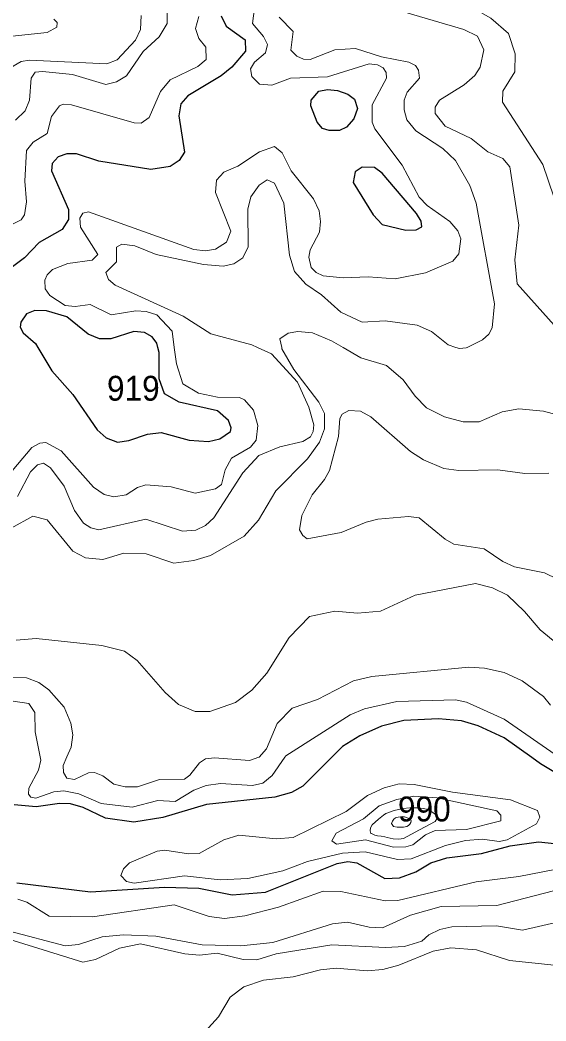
# Model space of a CAD drawing. Extents: x 473.9 to 500, y 7733.1 to 7760.8.
# Drawn here: x 487.572 to 489.264, y 7734.902 to 7738.123 of the extents above; entities that cross this region are included whole.
import ezdxf

# ---------------------------------------------------------------- set-up
doc = ezdxf.new("R2010")
doc.units = 0
doc.header["$LTSCALE"] = 0.032
doc.layers.add('1', color=7, linetype='Continuous', lineweight=25)
doc.layers.add('2', color=7, linetype='Continuous', lineweight=13)
doc.layers.add('21', color=7, linetype='Continuous')

msp = doc.modelspace()

# ---------------------------------------------------------------- linework, layer by layer
at = {"layer": '1'}
for points in [[(488.2196, 7738.1365), (488.2353, 7738.1033), (488.2966, 7738.0597), (488.298, 7738.0222), (488.2534, 7737.9714), (488.2188, 7737.9436), (488.1125, 7737.8788), (488.0893, 7737.8534), (488.0826, 7737.8144), (488.101, 7737.6979), (488.0845, 7737.6706), (488.0555, 7737.6518), (487.9935, 7737.6418), (487.8262, 7737.6692), (487.7538, 7737.6923), (487.7235, 7737.6919), (487.6956, 7737.6829), (487.6753, 7737.6607), (487.6741, 7737.638), (487.7286, 7737.513), (487.7278, 7737.481), (487.7084, 7737.4485), (487.6336, 7737.4065), (487.5872, 7737.358), (487.5483, 7737.3285)], [(489.3243, 7735.6821), (489.246, 7735.7291), (489.2177, 7735.7494), (489.1288, 7735.813), (489.0451, 7735.8513), (488.992, 7735.8673), (488.9184, 7735.8744), (488.8062, 7735.8688), (488.7347, 7735.8501), (488.6652, 7735.8193), (488.6094, 7735.7848), (488.5748, 7735.7504), (488.4818, 7735.6577), (488.4459, 7735.6365), (488.3922, 7735.6219), (488.1726, 7735.5979), (488.0317, 7735.5562), (487.9384, 7735.5417), (487.8477, 7735.5543), (487.7753, 7735.5882), (487.7345, 7735.6004), (487.6998, 7735.6019), (487.6242, 7735.5907), (487.5534, 7735.5977)], [(487.5622, 7735.3461), (487.7995, 7735.3173), (488.0375, 7735.3325), (488.1478, 7735.3286), (488.2546, 7735.3077), (488.3613, 7735.3167), (488.5923, 7735.4081), (488.6263, 7735.4152), (488.6554, 7735.4102), (488.7455, 7735.3606), (488.7927, 7735.3619), (488.8448, 7735.3821), (488.8938, 7735.4105), (488.9447, 7735.4263), (489.0566, 7735.4403), (489.1484, 7735.4655), (489.2397, 7735.478), (489.3113, 7735.4703)]]:
    msp.add_lwpolyline(points, dxfattribs=at)
for points in [[(488.5668, 7737.7669), (488.5455, 7737.7737), (488.528, 7737.7942), (488.5079, 7737.8466), (488.509, 7737.8651), (488.5328, 7737.8944), (488.5611, 7737.8996), (488.5938, 7737.8965), (488.6266, 7737.8841), (488.648, 7737.8678), (488.658, 7737.8377), (488.6455, 7737.8047), (488.6227, 7737.7778), (488.6002, 7737.7673)], [(488.8642, 7737.4569), (488.862, 7737.4757), (488.8475, 7737.5003), (488.737, 7737.6304), (488.7125, 7737.6488), (488.6727, 7737.6496), (488.6505, 7737.6346), (488.6434, 7737.5997), (488.708, 7737.496), (488.7364, 7737.4646), (488.8126, 7737.4464), (488.8462, 7737.448)], [(488.0196, 7737.0532), (488.0159, 7737.0693), (488.0129, 7737.0825), (487.9976, 7737.1037), (487.9731, 7737.1173), (487.938, 7737.1203), (487.8644, 7737.0968), (487.8283, 7737.0971), (487.7911, 7737.1118), (487.7231, 7737.1673), (487.658, 7737.1866), (487.6199, 7737.1882), (487.5936, 7737.1777), (487.5749, 7737.1509), (487.5731, 7737.1347), (487.5829, 7737.1159), (487.6226, 7737.0821), (487.6302, 7737.0693), (487.6748, 7736.9938), (487.7419, 7736.9176), (487.8208, 7736.8045), (487.8496, 7736.7787), (487.8861, 7736.7647), (487.9228, 7736.7698), (487.9828, 7736.7902), (488.0262, 7736.7957), (488.1167, 7736.7707), (488.178, 7736.767), (488.2151, 7736.775), (488.2492, 7736.7987), (488.2518, 7736.8104), (488.2426, 7736.8344), (488.2073, 7736.8648), (488.0847, 7736.893), (488.0371, 7736.9195), (488.0195, 7736.9679)]]:
    msp.add_lwpolyline(points, close=True, dxfattribs=at)
at = {"layer": '2'}
for points in [[(488.4781, 7738.2504), (488.5838, 7738.2504), (488.6926, 7738.2662), (488.7387, 7738.2664), (488.7889, 7738.2566), (489.0065, 7738.1735), (489.0864, 7738.1286), (489.143, 7738.0799), (489.1648, 7738.0144), (489.1631, 7737.9567), (489.1248, 7737.8942), (489.1243, 7737.8583), (489.2531, 7737.6578), (489.2884, 7737.5538)], [(488.7397, 7738.1684), (488.9991, 7738.0919), (489.0437, 7738.0711), (489.0642, 7738.0275), (489.052, 7737.9713), (489.0348, 7737.9445), (489.0011, 7737.9139), (488.9216, 7737.8648), (488.9071, 7737.8422), (488.9078, 7737.8223), (488.9398, 7737.7816), (489.0232, 7737.7414), (489.0767, 7737.6986), (489.1245, 7737.677), (489.1479, 7737.6507), (489.1767, 7737.4632), (489.1639, 7737.3509), (489.1714, 7737.2734), (489.354, 7737.0693)], [(487.5171, 7737.87), (487.5135, 7737.9234), (487.5228, 7737.9449), (487.5507, 7737.9748), (487.576, 7737.989), (487.6028, 7737.9939), (487.852, 7737.9817), (487.8851, 7737.9951), (487.9438, 7738.058), (487.9603, 7738.0919), (487.9619, 7738.137)], [(487.5487, 7737.4657), (487.576, 7737.4794), (487.5865, 7737.4963), (487.5929, 7737.5373), (487.5881, 7737.6048), (487.5937, 7737.7029), (487.6146, 7737.7302), (487.6597, 7737.7576), (487.6733, 7737.8122), (487.6999, 7737.8468), (487.7111, 7737.8524), (487.7385, 7737.85), (487.9395, 7737.7921), (487.962, 7737.7913), (487.9877, 7737.809), (488.0239, 7737.8926), (488.0552, 7737.9304), (488.1437, 7737.9738), (488.171, 7737.9963), (488.1694, 7738.0358), (488.1477, 7738.0639), (488.1364, 7738.0953), (488.1469, 7738.1338)], [(488.0461, 7738.1456), (488.0456, 7738.1121), (488.0204, 7738.0688), (487.968, 7738.0216), (487.9145, 7737.9435), (487.8825, 7737.9244), (487.8488, 7737.9159), (487.7411, 7737.9473), (487.6451, 7737.9577), (487.6211, 7737.955), (487.6082, 7737.936)], [(488.5016, 7736.8774), (488.4646, 7736.9577), (488.3808, 7737.0491), (488.336, 7737.0693), (488.3182, 7737.0773), (488.1859, 7737.1131), (488.0967, 7737.1694), (487.8785, 7737.2696), (487.8567, 7737.2874), (487.8488, 7737.3109), (487.8827, 7737.3447), (487.8831, 7737.3917), (487.8996, 7737.4013), (487.9411, 7737.3965), (488.0102, 7737.3687), (488.1629, 7737.3362), (488.2261, 7737.3313), (488.2604, 7737.3385), (488.2891, 7737.358), (488.3056, 7737.3925), (488.3045, 7737.5147), (488.3151, 7737.5538), (488.341, 7737.5914), (488.3672, 7737.6086), (488.391, 7737.5982), (488.4203, 7737.5335), (488.4392, 7737.3662), (488.4551, 7737.3131), (488.4916, 7737.2727), (488.5417, 7737.239), (488.604, 7737.1831), (488.673, 7737.1505), (488.7461, 7737.155), (488.8495, 7737.1408), (488.896, 7737.1205), (488.9492, 7737.0773), (488.9739, 7737.0693), (488.9851, 7737.0656), (489.0072, 7737.0675), (489.0107, 7737.0693), (489.0593, 7737.0934), (489.0803, 7737.1118), (489.0901, 7737.1325), (489.0978, 7737.2093), (489.0392, 7737.534), (489.0191, 7737.5902), (488.973, 7737.6711), (488.9319, 7737.7096), (488.8455, 7737.7662), (488.8164, 7737.8014), (488.8076, 7737.8341), (488.8076, 7737.8647), (488.8175, 7737.8908), (488.8573, 7737.9358), (488.8541, 7737.9616), (488.8437, 7737.9767), (488.8222, 7737.9874), (488.7348, 7738.0041), (488.6512, 7738.0308), (488.5847, 7738.0266), (488.5054, 7737.9963), (488.484, 7737.9973), (488.4626, 7738.0066), (488.4434, 7738.0255), (488.4512, 7738.0861), (488.4053, 7738.1322)], [(488.3267, 7738.1612), (488.3202, 7738.1118), (488.3551, 7738.0704), (488.3686, 7738.0443), (488.362, 7738.0176), (488.3266, 7737.9878), (488.3135, 7737.9663), (488.3175, 7737.9407), (488.3425, 7737.9164), (488.3822, 7737.9128), (488.4427, 7737.9363), (488.5612, 7737.9398), (488.6956, 7737.9818), (488.7217, 7737.9786), (488.7401, 7737.9687), (488.7496, 7737.954), (488.7505, 7737.9355), (488.705, 7737.8496), (488.7043, 7737.7946), (488.7138, 7737.7727), (488.8015, 7737.6557), (488.8562, 7737.5525), (488.8818, 7737.5263), (488.9541, 7737.475), (488.9803, 7737.4445), (488.9897, 7737.4189), (488.9829, 7737.3706), (488.9646, 7737.3467), (488.8763, 7737.3092), (488.7788, 7737.2904), (488.6919, 7737.296), (488.6119, 7737.2929), (488.5475, 7737.2997), (488.5242, 7737.31), (488.509, 7737.3261), (488.5006, 7737.3593), (488.5056, 7737.3837), (488.5349, 7737.44), (488.5384, 7737.4747), (488.5339, 7737.5087), (488.5158, 7737.5476), (488.4439, 7737.638), (488.4158, 7737.6959), (488.3911, 7737.7156), (488.3422, 7737.6988), (488.2733, 7737.6527), (488.2277, 7737.6338), (488.2042, 7737.6073), (488.2008, 7737.5677), (488.2505, 7737.4439), (488.2368, 7737.4084), (488.2015, 7737.3853), (488.1689, 7737.3797), (488.1314, 7737.3843)], [(487.6807, 7738.1254), (487.6918, 7738.1152), (487.6908, 7738.1), (487.6602, 7738.0829), (487.5267, 7738.0687)], [(487.6082, 7737.936), (487.6027, 7737.8647), (487.589, 7737.8305), (487.5581, 7737.8003)], [(488.1314, 7737.3843), (487.7931, 7737.5055), (487.7739, 7737.5009), (487.7648, 7737.4856), (487.7673, 7737.4568), (487.8226, 7737.3683), (487.8048, 7737.3503), (487.726, 7737.3399), (487.6772, 7737.32), (487.6598, 7737.3032), (487.6524, 7737.2853), (487.6532, 7737.2579), (487.6687, 7737.2364), (487.7178, 7737.2039), (487.7502, 7737.2005), (487.7985, 7737.2078), (487.8651, 7737.1746), (487.9448, 7737.1873), (487.9786, 7737.1849), (488.0122, 7737.1741), (488.0618, 7737.1218), (488.0684, 7737.0693), (488.0751, 7737.0161), (488.096, 7736.9521), (488.1468, 7736.9222), (488.2077, 7736.9089), (488.2784, 7736.9076), (488.2947, 7736.9004), (488.3231, 7736.8676), (488.3373, 7736.8184), (488.3318, 7736.7705), (488.3132, 7736.7485), (488.2523, 7736.7129), (488.2317, 7736.6749), (488.2207, 7736.6281), (488.2006, 7736.6141), (488.1355, 7736.6007), (488.058, 7736.6207), (487.9766, 7736.6268), (487.9507, 7736.619), (487.9135, 7736.5951), (487.8738, 7736.5885), (487.8431, 7736.5965), (487.8091, 7736.6193), (487.7046, 7736.7363), (487.6559, 7736.7634), (487.6365, 7736.7617), (487.6105, 7736.747), (487.5179, 7736.6382)], [(489.3394, 7736.8416), (489.2553, 7736.8641), (489.1759, 7736.8721), (489.1229, 7736.8615), (489.0484, 7736.8303), (488.9971, 7736.8297), (488.9378, 7736.8462), (488.8798, 7736.8746), (488.843, 7736.9122), (488.8041, 7736.9651), (488.7505, 7737.011), (488.6682, 7737.0362), (488.6116, 7737.0693), (488.5745, 7737.0909), (488.5131, 7737.1163), (488.4657, 7737.1208), (488.4344, 7737.1151), (488.4084, 7737.0965), (488.4138, 7737.0693), (488.4147, 7737.0645), (488.4525, 7736.9979), (488.5331, 7736.8935), (488.5516, 7736.857), (488.5514, 7736.8071)], [(487.5644, 7736.5895), (487.6065, 7736.6693), (487.6282, 7736.6912), (487.6479, 7736.697), (487.67, 7736.6817), (487.7139, 7736.6227), (487.7481, 7736.5447), (487.7766, 7736.5038), (487.8002, 7736.4885), (487.8257, 7736.4824), (487.9766, 7736.5162), (488.0947, 7736.4785), (488.1378, 7736.4812), (488.1684, 7736.4962), (488.1954, 7736.5207), (488.2884, 7736.6656), (488.3405, 7736.7211), (488.4079, 7736.7493), (488.4814, 7736.766), (488.5062, 7736.7815), (488.5155, 7736.7988), (488.5174, 7736.8201), (488.5016, 7736.8774)], [(489.273, 7736.6642), (489.1953, 7736.6633), (489.109, 7736.6754), (488.983, 7736.6729), (488.9352, 7736.6797), (488.8694, 7736.7072), (488.8282, 7736.7339), (488.7008, 7736.8457), (488.6669, 7736.864), (488.6294, 7736.8667), (488.6081, 7736.8549), (488.6012, 7736.8404), (488.5962, 7736.7831), (488.5671, 7736.6732), (488.5517, 7736.6443), (488.5123, 7736.5954), (488.4785, 7736.5279), (488.4714, 7736.4818), (488.4819, 7736.4635), (488.4956, 7736.4538), (488.6046, 7736.4733), (488.685, 7736.507), (488.723, 7736.5164), (488.8217, 7736.5257), (488.856, 7736.5206), (488.9392, 7736.4521), (488.9675, 7736.4362), (489.0645, 7736.4214), (489.1248, 7736.3806), (489.1621, 7736.3631), (489.2594, 7736.3444), (489.3429, 7736.3027)], [(488.5514, 7736.8071), (488.5356, 7736.7649), (488.4965, 7736.7107), (488.3952, 7736.6076), (488.3398, 7736.5137), (488.2932, 7736.462), (488.1849, 7736.3996), (488.1318, 7736.3833), (488.067, 7736.3755), (487.9785, 7736.405), (487.9062, 7736.4068), (487.8392, 7736.3867), (487.7829, 7736.3917), (487.7427, 7736.4136), (487.6598, 7736.5148), (487.6138, 7736.5258), (487.5444, 7736.4877)], [(487.5599, 7736.1277), (487.6248, 7736.1324), (487.8359, 7736.11), (487.9089, 7736.0914), (487.9489, 7736.0618), (488.0394, 7735.9586), (488.0823, 7735.9197), (488.1361, 7735.8978), (488.1828, 7735.8977), (488.2652, 7735.9265), (488.3176, 7735.9665), (488.3657, 7736.0215), (488.4374, 7736.1354), (488.5032, 7736.2037), (488.5848, 7736.221), (488.6572, 7736.2146), (488.732, 7736.2207), (488.8432, 7736.2715), (489.0366, 7736.3094)], [(489.0366, 7736.3094), (489.0913, 7736.2953), (489.1397, 7736.2715), (489.1949, 7736.2198), (489.2448, 7736.1609), (489.2981, 7736.1165)], [(489.2786, 7735.9178), (489.256, 7735.9464), (489.1874, 7735.9968), (489.1293, 7736.0232), (489.0656, 7736.0376), (489.0151, 7736.04), (488.7032, 7736.0103), (488.6448, 7735.9959), (488.529, 7735.9362), (488.4478, 7735.9088), (488.3996, 7735.859), (488.3653, 7735.7775), (488.3409, 7735.7507), (488.3405, 7735.7503), (488.3108, 7735.7403), (488.1978, 7735.7482), (488.1688, 7735.7448), (488.15, 7735.7329), (488.119, 7735.6924), (488.1014, 7735.6801), (488.0214, 7735.6791), (487.9501, 7735.6554), (487.911, 7735.6551), (487.874, 7735.6635), (487.8389, 7735.6903), (487.8118, 7735.7016), (487.7923, 7735.7007), (487.748, 7735.6786), (487.7234, 7735.6836), (487.7125, 7735.7014), (487.7117, 7735.7239), (487.7235, 7735.7517), (487.7367, 7735.7829), (487.7424, 7735.822), (487.7359, 7735.86), (487.7149, 7735.9114), (487.6648, 7735.9674), (487.6331, 7735.9912), (487.5933, 7736.0056), (487.538, 7736.0071)], [(487.5503, 7735.9307), (487.6004, 7735.9236), (487.6196, 7735.8943), (487.6211, 7735.8322), (487.6372, 7735.7518), (487.6394, 7735.741), (487.6314, 7735.709), (487.601, 7735.6509), (487.5993, 7735.632), (487.6067, 7735.622), (487.6238, 7735.6192), (487.6814, 7735.6387), (487.7132, 7735.642), (487.7617, 7735.6324), (487.8333, 7735.602), (487.9328, 7735.5898), (488.0156, 7735.6115), (488.0712, 7735.6076), (488.1318, 7735.6442), (488.1709, 7735.6598), (488.2175, 7735.6661), (488.3205, 7735.6599), (488.3536, 7735.6669), (488.3835, 7735.6913), (488.4244, 7735.7506), (488.4276, 7735.7553), (488.6335, 7735.887), (488.6797, 7735.9067), (488.7842, 7735.93), (488.9727, 7735.9348), (489.0077, 7735.9281), (489.129, 7735.8725), (489.3071, 7735.7492)], [(489.2922, 7735.3896), (489.1761, 7735.3669), (489.0392, 7735.3493), (488.7868, 7735.2892), (488.7466, 7735.2884), (488.6038, 7735.3181), (488.5473, 7735.3197), (488.4041, 7735.2683), (488.2948, 7735.2405), (488.23, 7735.2312), (488.1806, 7735.2378), (488.0686, 7735.2756), (487.8059, 7735.237), (487.666, 7735.2393), (487.5947, 7735.2837), (487.5658, 7735.294)], [(488.0096, 7735.1743), (488.1581, 7735.1469), (488.283, 7735.1437), (488.3854, 7735.1547), (488.5777, 7735.2146), (488.625, 7735.22), (488.6955, 7735.2038), (488.7381, 7735.2017), (488.8281, 7735.2421), (488.9268, 7735.2698), (489.1057, 7735.2737), (489.3169, 7735.3284)], [(489.3705, 7735.2353), (489.1884, 7735.1935), (489.1047, 7735.2079), (488.9605, 7735.2047), (488.9225, 7735.1963), (488.8871, 7735.1785), (488.8646, 7735.159), (488.8083, 7735.1411), (488.7477, 7735.138), (488.5746, 7735.1468), (488.3963, 7735.1173), (488.3344, 7735.0979), (488.2897, 7735.0995), (488.2069, 7735.1203), (488.1495, 7735.1131), (488.1029, 7735.1178), (487.9599, 7735.1498), (487.8923, 7735.1359), (487.8156, 7735.0997), (487.7743, 7735.0905), (487.5369, 7735.1645)], [(487.5384, 7735.1911), (487.7171, 7735.1437), (487.761, 7735.1477), (487.837, 7735.1723), (487.9051, 7735.1791), (488.0096, 7735.1743)], [(489.2896, 7735.0809), (489.1468, 7735.0962), (489.04, 7735.1309), (488.9577, 7735.1372), (488.9004, 7735.1262), (488.7907, 7735.0809), (488.7386, 7735.0673), (488.6885, 7735.0632), (488.5889, 7735.0711), (488.5385, 7735.0658), (488.4509, 7735.0437), (488.3553, 7735.0325), (488.2924, 7735.0117), (488.2484, 7734.9783), (488.2111, 7734.9154), (488.1677, 7734.8676)]]:
    msp.add_lwpolyline(points, dxfattribs=at)
for points in [[(489.0044, 7735.4829), (489.0596, 7735.4869), (489.1131, 7735.4797), (489.1393, 7735.4847), (489.2336, 7735.536), (489.2442, 7735.5572), (489.2359, 7735.5792), (489.1492, 7735.6137), (488.9633, 7735.638), (488.8394, 7735.6631), (488.7911, 7735.6645), (488.7429, 7735.6523), (488.6893, 7735.6278), (488.6213, 7735.5757), (488.4512, 7735.4921), (488.3964, 7735.4878), (488.2757, 7735.4992), (488.2283, 7735.4842), (488.1483, 7735.4408), (488.1144, 7735.4392), (488.0377, 7735.4514), (488.0139, 7735.4484), (487.9244, 7735.4104), (487.9055, 7735.3918), (487.8968, 7735.3699), (487.9151, 7735.3505), (487.94, 7735.3447), (488.1016, 7735.3686), (488.2159, 7735.356), (488.3049, 7735.3606), (488.418, 7735.3847), (488.4973, 7735.4154), (488.6089, 7735.4412), (488.6823, 7735.4458), (488.7862, 7735.4212), (488.83, 7735.4239), (488.9402, 7735.4662)], [(489.119, 7735.5462), (489.1189, 7735.5642), (489.106, 7735.5778), (488.9133, 7735.6197), (488.8383, 7735.6251), (488.7837, 7735.6148), (488.7268, 7735.5935), (488.6764, 7735.5522), (488.5895, 7735.5058), (488.5754, 7735.4818), (488.5902, 7735.4702), (488.6834, 7735.4845), (488.7734, 7735.4611), (488.8127, 7735.4617), (488.8355, 7735.4688), (488.8758, 7735.5009), (488.9074, 7735.5151), (489.0082, 7735.5184)], [(488.7529, 7735.4917), (488.7718, 7735.4879), (488.79, 7735.4871), (488.8051, 7735.4894), (488.8574, 7735.5167), (488.9073, 7735.5431), (488.9126, 7735.5522), (488.9126, 7735.559), (488.9081, 7735.5666), (488.8967, 7735.5749), (488.8839, 7735.5825), (488.8702, 7735.5855), (488.8498, 7735.5871), (488.8263, 7735.5878), (488.8029, 7735.5855), (488.7756, 7735.5787), (488.7491, 7735.5689), (488.7415, 7735.5636), (488.7249, 7735.5515), (488.7045, 7735.5333), (488.6999, 7735.5235), (488.6984, 7735.5136), (488.7007, 7735.5053), (488.7022, 7735.5045), (488.7135, 7735.5), (488.7219, 7735.4977), (488.734, 7735.4962), (488.7453, 7735.4939)], [(488.7733, 7735.528), (488.7673, 7735.5371), (488.7703, 7735.5447), (488.7741, 7735.5507), (488.7794, 7735.5553), (488.7885, 7735.5575), (488.7976, 7735.5583), (488.8082, 7735.5583), (488.8241, 7735.5537), (488.8278, 7735.5515), (488.8301, 7735.5462), (488.8294, 7735.5401), (488.8263, 7735.5348), (488.8218, 7735.531), (488.8157, 7735.528), (488.8059, 7735.5257), (488.7991, 7735.5257), (488.7847, 7735.525)]]:
    msp.add_lwpolyline(points, close=True, dxfattribs=at)

# ---------------------------------------------------------------- texts
at = {"layer": '21', "width": 0.95}
for s, p in [('919', (487.852, 7736.8979)), ('990', (488.7877, 7735.5439))]:
    msp.add_text(s, height=0.08, dxfattribs=at).set_placement(p)

doc.saveas('drawing.dxf')
